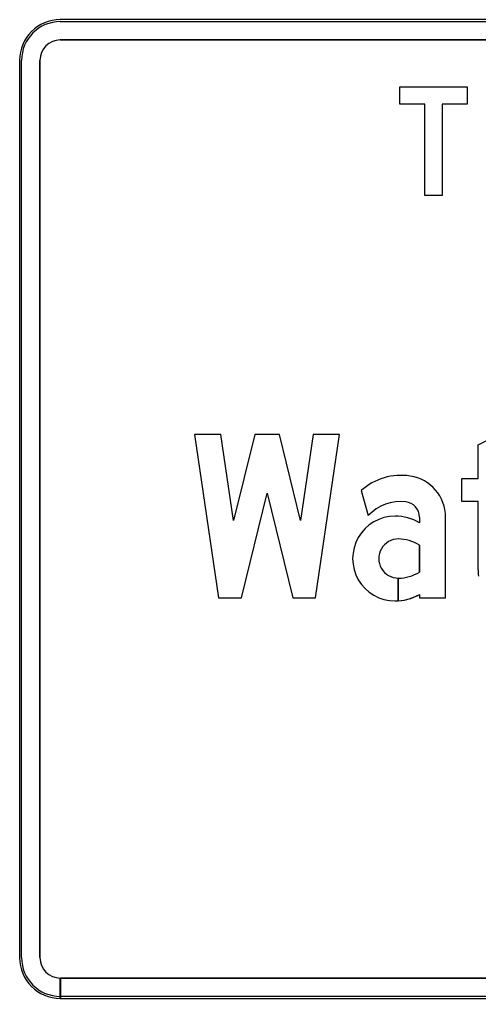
# Model space of a CAD drawing. Extents: x 1806251 to 1809821, y 414895 to 422886.
# Drawn here: x 1809677.145 to 1809677.482, y 414992.021 to 414992.741 of the extents above; entities that cross this region are included whole.
import ezdxf

# ---------------------------------------------------------------- set-up
doc = ezdxf.new("R2010")
doc.units = 0
for name, color, linetype in [('GSBWFILL', 7, 'Continuous'), ('GSCOLORFILL', 7, 'Continuous'), ('GSOUTLINE', 7, 'Continuous')]:
    doc.layers.add(name, color=color, linetype=linetype)

msp = doc.modelspace()

# ---------------------------------------------------------------- linework, layer by layer
at = {"layer": 'GSBWFILL'}
for p, q in [((1809678.01559, 414992.74057), (1809677.17459, 414992.74057)), ((1809677.17459, 414992.72557), (1809678.01559, 414992.72557)), ((1809677.14459, 414992.71057), (1809677.14459, 414992.05057)), ((1809677.15959, 414992.05057), (1809677.15959, 414992.71057)), ((1809677.3961, 414992.39415), (1809677.40137, 414992.37568)), ((1809677.43904, 414992.37456), (1809677.43904, 414992.37052)), ((1809677.43904, 414992.35402), (1809677.43904, 414992.33422)), ((1809677.42344, 414992.313), (1809677.42344, 414992.32972)), ((1809677.42345, 414992.32972), (1809677.42345, 414992.313)), ((1809677.17459, 414992.02057), (1809677.17459, 414992.03557)), ((1809678.01559, 414992.03557), (1809677.17474, 414992.03557)), ((1809677.17474, 414992.03557), (1809677.17474, 414992.02057)), ((1809677.17474, 414992.02057), (1809678.01559, 414992.02057))]:
    msp.add_line(p, q, dxfattribs=at)
for points in [[(1809677.47427, 414992.69107), (1809677.47427, 414992.67827), (1809677.45587, 414992.67827), (1809677.45587, 414992.61107), (1809677.44307, 414992.61107), (1809677.44307, 414992.67827), (1809677.42467, 414992.67827), (1809677.42467, 414992.69107)], [(1809677.30794, 414992.31532), (1809677.32684, 414992.39212), (1809677.34574, 414992.31532), (1809677.36254, 414992.31532), (1809677.38024, 414992.43532), (1809677.36084, 414992.43532), (1809677.35152, 414992.37218), (1809677.33599, 414992.43532), (1809677.3177, 414992.43532), (1809677.30217, 414992.37218), (1809677.29285, 414992.43532), (1809677.27345, 414992.43532), (1809677.29114, 414992.31532)]]:
    msp.add_lwpolyline(points, close=True, dxfattribs=at)
for points in [[(1809677.48224, 414992.33579), (1809677.48224, 414992.38612), (1809677.47025, 414992.38612), (1809677.47025, 414992.40292), (1809677.48224, 414992.40292), (1809677.48224, 414992.42785), (1809677.50144, 414992.43742), (1809677.50144, 414992.40292), (1809677.51824, 414992.40292), (1809677.51824, 414992.38612), (1809677.50144, 414992.38612), (1809677.50144, 414992.33876)], [(1809677.43904, 414992.31772), (1809677.43904, 414992.31532), (1809677.45824, 414992.31532), (1809677.45824, 414992.37456)]]:
    msp.add_lwpolyline(points, dxfattribs=at)
for centre, radius, start, end in [((1809677.17459, 414992.71057), 0.03, 90, 180), ((1809677.17459, 414992.71057), 0.015, 90, 180), ((1809677.17459, 414992.05057), 0.03, 180, 270), ((1809677.17459, 414992.05057), 0.015, 180, 270)]:
    msp.add_arc(centre, radius, start, end, dxfattribs=at)
for centre, major_axis, ratio, start_param, end_param in [((1809677.42556, 414992.36092), (0, 0.0444), 0.999997, 6.131534, 7.008559), ((1809677.42764, 414992.37456), (0, 0.0306), 0.999997, 4.712389, 6.131534), ((1809677.42518, 414992.35371), (0, 0.0324), 0.999997, 6.165734, 7.108689), ((1809677.42764, 414992.37456), (0, 0.0114), 0.999997, 4.712389, 6.165734), ((1809677.42104, 414992.34412), (0, 0.0312), 0.999997, 0, 3.141593), ((1809677.42104, 414992.33917), (0, 0.03615), 0.999997, 5.761981, 6.283185), ((1809677.42344, 414992.34412), (0, 0.0144), 0.999997, 0, 3.141593), ((1809677.42344, 414992.32923), (0, 0.02929), 0.999997, 5.72151, 6.283185), ((1809677.42344, 414992.35901), (0, 0.02929), 0.999997, 3.141798, 3.703268), ((1809677.53329, 414992.33579), (0, 0.05104), 0.999989, 1.570796, 1.662322), ((1809677.42104, 414992.34907), (0, 0.03615), 0.999997, 3.141593, 3.208032), ((1809677.42104, 414992.34907), (0, 0.03615), 0.999997, 3.208198, 3.662797)]:
    msp.add_ellipse(centre, major_axis=major_axis, ratio=ratio, start_param=start_param, end_param=end_param, dxfattribs=at)
at = {"layer": 'GSCOLORFILL'}
for p, q in [((1809678.01559, 414992.74057), (1809677.17459, 414992.74057)), ((1809678.01559, 414992.74057), (1809677.17459, 414992.74057)), ((1809678.01559, 414992.74057), (1809677.17459, 414992.74057)), ((1809677.17459, 414992.73907), (1809678.01559, 414992.73907)), ((1809677.17459, 414992.72557), (1809678.01559, 414992.72557)), ((1809677.14459, 414992.71057), (1809677.14459, 414992.05057)), ((1809677.14459, 414992.71057), (1809677.14459, 414992.05057)), ((1809677.14459, 414992.71057), (1809677.14459, 414992.05057)), ((1809677.14609, 414992.05057), (1809677.14609, 414992.71057)), ((1809677.15959, 414992.05057), (1809677.15959, 414992.71057)), ((1809677.3961, 414992.39415), (1809677.40137, 414992.37568)), ((1809677.43904, 414992.37456), (1809677.43904, 414992.37052)), ((1809677.43904, 414992.35402), (1809677.43904, 414992.33422)), ((1809677.42344, 414992.313), (1809677.42344, 414992.32972)), ((1809677.42345, 414992.32972), (1809677.42345, 414992.313)), ((1809677.17459, 414992.02057), (1809677.17459, 414992.03557)), ((1809678.01559, 414992.03557), (1809677.17474, 414992.03557)), ((1809677.17474, 414992.03557), (1809677.17474, 414992.02057)), ((1809677.17459, 414992.02057), (1809677.17459, 414992.02207)), ((1809677.17459, 414992.02057), (1809678.01559, 414992.02057)), ((1809678.01559, 414992.02207), (1809677.17461, 414992.02207)), ((1809677.17461, 414992.02207), (1809677.17461, 414992.02057)), ((1809677.17461, 414992.02057), (1809678.01559, 414992.02057)), ((1809677.17474, 414992.02057), (1809678.01559, 414992.02057))]:
    msp.add_line(p, q, dxfattribs=at)
for points in [[(1809677.47427, 414992.69107), (1809677.47427, 414992.67827), (1809677.45587, 414992.67827), (1809677.45587, 414992.61107), (1809677.44307, 414992.61107), (1809677.44307, 414992.67827), (1809677.42467, 414992.67827), (1809677.42467, 414992.69107)], [(1809677.30794, 414992.31532), (1809677.32684, 414992.39212), (1809677.34574, 414992.31532), (1809677.36254, 414992.31532), (1809677.38024, 414992.43532), (1809677.36084, 414992.43532), (1809677.35152, 414992.37218), (1809677.33599, 414992.43532), (1809677.3177, 414992.43532), (1809677.30217, 414992.37218), (1809677.29285, 414992.43532), (1809677.27345, 414992.43532), (1809677.29114, 414992.31532)]]:
    msp.add_lwpolyline(points, close=True, dxfattribs=at)
for points in [[(1809677.48224, 414992.33579), (1809677.48224, 414992.38612), (1809677.47025, 414992.38612), (1809677.47025, 414992.40292), (1809677.48224, 414992.40292), (1809677.48224, 414992.42785), (1809677.50144, 414992.43742), (1809677.50144, 414992.40292), (1809677.51824, 414992.40292), (1809677.51824, 414992.38612), (1809677.50144, 414992.38612), (1809677.50144, 414992.33876)], [(1809677.43904, 414992.31772), (1809677.43904, 414992.31532), (1809677.45824, 414992.31532), (1809677.45824, 414992.37456)]]:
    msp.add_lwpolyline(points, dxfattribs=at)
for centre, radius, start, end in [((1809677.17459, 414992.71057), 0.03, 90, 180), ((1809677.17459, 414992.71057), 0.03, 90, 180), ((1809677.17459, 414992.71057), 0.03, 90, 180), ((1809677.17459, 414992.71057), 0.0285, 90, 180), ((1809677.17459, 414992.71057), 0.015, 90, 180), ((1809677.17459, 414992.05057), 0.03, 180, 270), ((1809677.17459, 414992.05057), 0.03, 180, 270), ((1809677.17459, 414992.05057), 0.03, 180, 270), ((1809677.17459, 414992.05057), 0.0285, 180, 270), ((1809677.17459, 414992.05057), 0.015, 180, 270)]:
    msp.add_arc(centre, radius, start, end, dxfattribs=at)
for centre, major_axis, ratio, start_param, end_param in [((1809677.42556, 414992.36092), (0, 0.0444), 0.999997, 6.131534, 7.008559), ((1809677.42764, 414992.37456), (0, 0.0306), 0.999997, 4.712389, 6.131534), ((1809677.42518, 414992.35371), (0, 0.0324), 0.999997, 6.165734, 7.108689), ((1809677.42764, 414992.37456), (0, 0.0114), 0.999997, 4.712389, 6.165734), ((1809677.42104, 414992.34412), (0, 0.0312), 0.999997, 0, 3.141593), ((1809677.42104, 414992.33917), (0, 0.03615), 0.999997, 5.761981, 6.283185), ((1809677.42344, 414992.34412), (0, 0.0144), 0.999997, 0, 3.141593), ((1809677.42344, 414992.32923), (0, 0.02929), 0.999997, 5.72151, 6.283185), ((1809677.42344, 414992.35901), (0, 0.02929), 0.999997, 3.141798, 3.703268), ((1809677.53329, 414992.33579), (0, 0.05104), 0.999989, 1.570796, 1.662322), ((1809677.42104, 414992.34907), (0, 0.03615), 0.999997, 3.141593, 3.208032), ((1809677.42104, 414992.34907), (0, 0.03615), 0.999997, 3.208198, 3.662797)]:
    msp.add_ellipse(centre, major_axis=major_axis, ratio=ratio, start_param=start_param, end_param=end_param, dxfattribs=at)
at = {"layer": 'GSOUTLINE'}
for p, q in [((1809678.01559, 414992.74057), (1809677.17459, 414992.74057)), ((1809678.01559, 414992.72557), (1809677.17459, 414992.72557)), ((1809677.14459, 414992.71057), (1809677.14459, 414992.05057)), ((1809677.15959, 414992.71057), (1809677.15959, 414992.05057)), ((1809677.3961, 414992.39415), (1809677.40137, 414992.37568)), ((1809677.43904, 414992.37456), (1809677.43904, 414992.37052)), ((1809677.43904, 414992.33422), (1809677.43904, 414992.35402)), ((1809677.17459, 414992.03557), (1809678.01559, 414992.03557)), ((1809677.17459, 414992.02057), (1809678.01559, 414992.02057))]:
    msp.add_line(p, q, dxfattribs=at)
for points in [[(1809677.47427, 414992.69107), (1809677.47427, 414992.67827), (1809677.45587, 414992.67827), (1809677.45587, 414992.61107), (1809677.44307, 414992.61107), (1809677.44307, 414992.67827), (1809677.42467, 414992.67827), (1809677.42467, 414992.69107)], [(1809677.30794, 414992.31532), (1809677.32684, 414992.39212), (1809677.34574, 414992.31532), (1809677.36254, 414992.31532), (1809677.38024, 414992.43532), (1809677.36084, 414992.43532), (1809677.35152, 414992.37218), (1809677.33599, 414992.43532), (1809677.3177, 414992.43532), (1809677.30217, 414992.37218), (1809677.29285, 414992.43532), (1809677.27345, 414992.43532), (1809677.29114, 414992.31532)]]:
    msp.add_lwpolyline(points, close=True, dxfattribs=at)
for points in [[(1809677.48224, 414992.33579), (1809677.48224, 414992.38612), (1809677.47025, 414992.38612), (1809677.47025, 414992.40292), (1809677.48224, 414992.40292), (1809677.48224, 414992.42785), (1809677.50144, 414992.43742), (1809677.50144, 414992.40292), (1809677.51824, 414992.40292), (1809677.51824, 414992.38612), (1809677.50144, 414992.38612), (1809677.50144, 414992.33876)], [(1809677.43904, 414992.31772), (1809677.43904, 414992.31532), (1809677.45824, 414992.31532), (1809677.45824, 414992.37456)]]:
    msp.add_lwpolyline(points, dxfattribs=at)
for centre, radius, start, end in [((1809677.17459, 414992.71057), 0.03, 90, 180), ((1809677.17459, 414992.71057), 0.015, 90, 180), ((1809677.17459, 414992.05057), 0.03, 180, 270), ((1809677.17459, 414992.05057), 0.015, 180, 270)]:
    msp.add_arc(centre, radius, start, end, dxfattribs=at)
for centre, major_axis, ratio, start_param, end_param in [((1809677.42556, 414992.36092), (0, 0.0444), 0.999997, 6.131534, 7.008559), ((1809677.42764, 414992.37456), (0, 0.0306), 0.999997, 4.712389, 6.131534), ((1809677.42518, 414992.35371), (0, 0.0324), 0.999997, 6.165734, 7.108689), ((1809677.42764, 414992.37456), (0, 0.0114), 0.999997, 4.712389, 6.165734), ((1809677.42104, 414992.34412), (0, 0.0312), 0.999997, 0, 3.141593), ((1809677.42104, 414992.33917), (0, 0.03615), 0.999997, 5.761981, 6.283185), ((1809677.42344, 414992.34412), (0, 0.0144), 0.999997, 0, 3.141593), ((1809677.42344, 414992.32923), (0, 0.02929), 0.999997, 5.72151, 6.283185), ((1809677.42344, 414992.35901), (0, 0.02929), 0.999997, 3.141593, 3.703268), ((1809677.53329, 414992.33579), (0, 0.05104), 0.999989, 1.570796, 1.662322), ((1809677.42104, 414992.34907), (0, 0.03615), 0.999997, 3.141593, 3.662797)]:
    msp.add_ellipse(centre, major_axis=major_axis, ratio=ratio, start_param=start_param, end_param=end_param, dxfattribs=at)

doc.saveas('drawing.dxf')
